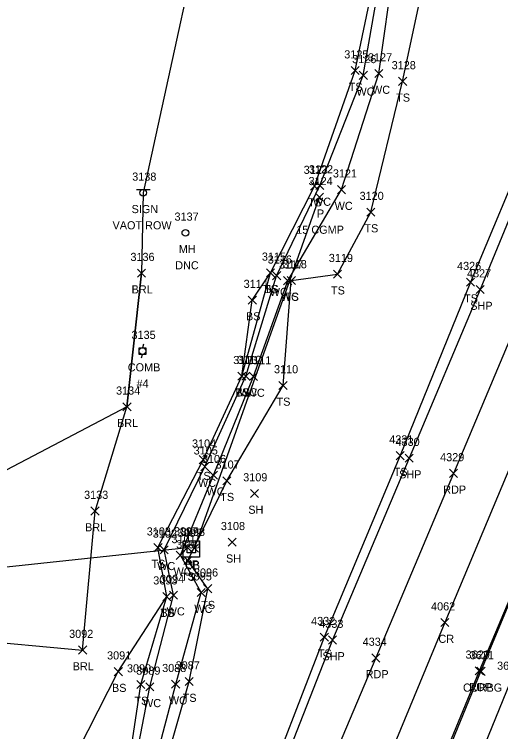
# Model space of a CAD drawing. Extents: x 1623612 to 1625808, y 621345 to 627748.
# Drawn here: x 1624864.8 to 1624984.7, y 626943.7 to 627120.5 of the extents above; entities that cross this region are included whole.
import ezdxf

# ---------------------------------------------------------------- set-up
doc = ezdxf.new("R2010")
doc.units = 0
for name, color, linetype in [('D_A', 7, 'Continuous'), ('D_C', 7, 'Continuous'), ('D_I', 7, 'Continuous'), ('D_TIC', 7, 'Continuous'), ('DCP', 7, 'Continuous'), ('DS', 7, 'Continuous'), ('L_A', 7, 'Continuous'), ('L_I', 7, 'Continuous'), ('L_TIC', 7, 'Continuous'), ('LABL', 7, 'Continuous'), ('LAWE', 7, 'Continuous'), ('LELB', 7, 'Continuous'), ('LSOGP', 7, 'Continuous'), ('P_A', 7, 'Continuous'), ('P_I', 7, 'Continuous'), ('P_TIC', 7, 'Continuous'), ('PET', 7, 'Continuous'), ('PRC', 7, 'Continuous'), ('PSP', 7, 'Continuous'), ('R_A', 7, 'Continuous'), ('R_I', 7, 'Continuous'), ('R_TIC', 7, 'Continuous'), ('RC', 7, 'Continuous'), ('S_A', 7, 'Continuous'), ('S_C', 7, 'Continuous'), ('S_I', 7, 'Continuous'), ('SSGN', 7, 'Continuous'), ('U_A', 7, 'Continuous'), ('U_C', 7, 'Continuous'), ('U_I', 7, 'Continuous'), ('UP', 7, 'Continuous'), ('UUMH', 7, 'Continuous')]:
    doc.layers.add(name, color=color, linetype=linetype)

msp = doc.modelspace()

# ---------------------------------------------------------------- linework, layer by layer
at = {"layer": 'D_TIC'}
for points in [[(1624939.01, 627074.41), (1624941.01, 627076.41)], [(1624941.01, 627074.41), (1624939.01, 627076.41)], [(1624906.5, 626988.07), (1624908.5, 626990.07)], [(1624908.5, 626988.07), (1624906.5, 626990.07)], [(1624908.2, 626987.91), (1624910.2, 626989.91)], [(1624910.2, 626987.91), (1624908.2, 626989.91)]]:
    msp.add_lwpolyline(points, dxfattribs=at)
at = {"layer": 'DCP'}
for points in [[(1624909.2, 626988.91), (1624940.01, 627075.41)], [(1624832.83, 626981.08), (1624907.5, 626989.07)]]:
    msp.add_lwpolyline(points, dxfattribs=at)
at = {"layer": 'DS'}
for p, q in [((1624906.44, 626990.72), (1624910.44, 626990.72)), ((1624906.44, 626986.72), (1624906.44, 626990.72)), ((1624910.44, 626990.72), (1624910.44, 626986.72)), ((1624907.44, 626987.72), (1624907.44, 626989.72)), ((1624907.44, 626989.72), (1624909.44, 626989.72)), ((1624908.44, 626988.72), (1624908.44, 626988.72)), ((1624908.44, 626988.72), (1624908.44, 626988.72)), ((1624909.44, 626989.72), (1624909.44, 626987.72)), ((1624909.44, 626987.72), (1624907.44, 626987.72)), ((1624910.44, 626986.72), (1624906.44, 626986.72))]:
    msp.add_line(p, q, dxfattribs=at)
at = {"layer": 'L_TIC'}
for points in [[(1624947.81, 627105.64), (1624949.81, 627107.64)], [(1624949.81, 627105.64), (1624947.81, 627107.64)], [(1624949.82, 627104.47), (1624951.82, 627106.47)], [(1624951.82, 627104.47), (1624949.82, 627106.47)], [(1624953.66, 627104.91), (1624955.66, 627106.91)], [(1624955.66, 627104.91), (1624953.66, 627106.91)], [(1624959.51, 627102.98), (1624961.51, 627104.98)], [(1624961.51, 627102.98), (1624959.51, 627104.98)], [(1624937.81, 627077.18), (1624939.81, 627079.18)], [(1624939.81, 627077.18), (1624937.81, 627079.18)], [(1624939.1, 627077.31), (1624941.1, 627079.31)], [(1624941.1, 627077.31), (1624939.1, 627079.31)], [(1624944.44, 627076.29), (1624946.44, 627078.29)], [(1624946.44, 627076.29), (1624944.44, 627078.29)], [(1624951.68, 627070.76), (1624953.68, 627072.76)], [(1624953.68, 627070.76), (1624951.68, 627072.76)], [(1624895.18, 627055.71), (1624897.18, 627057.71)], [(1624897.18, 627055.71), (1624895.18, 627057.71)], [(1624926.95, 627055.78), (1624928.95, 627057.78)], [(1624928.95, 627055.78), (1624926.95, 627057.78)], [(1624926.95, 627055.78), (1624928.95, 627057.78)], [(1624928.95, 627055.78), (1624926.95, 627057.78)], [(1624928.46, 627055.07), (1624930.46, 627057.07)], [(1624930.46, 627055.07), (1624928.46, 627057.07)], [(1624931.19, 627053.84), (1624933.19, 627055.84)], [(1624933.19, 627053.84), (1624931.19, 627055.84)], [(1624932.07, 627053.91), (1624934.07, 627055.91)], [(1624934.07, 627053.91), (1624932.07, 627055.91)], [(1624943.45, 627055.45), (1624945.45, 627057.45)], [(1624945.45, 627055.45), (1624943.45, 627057.45)], [(1624976.24, 627053.49), (1624978.24, 627055.49)], [(1624978.24, 627053.49), (1624976.24, 627055.49)], [(1624922.46, 627049.06), (1624924.46, 627051.06)], [(1624924.46, 627049.06), (1624922.46, 627051.06)], [(1624919.9, 627030.29), (1624921.9, 627032.29)], [(1624921.9, 627030.29), (1624919.9, 627032.29)], [(1624919.9, 627030.29), (1624921.9, 627032.29)], [(1624921.9, 627030.29), (1624919.9, 627032.29)], [(1624920.88, 627030.33), (1624922.88, 627032.33)], [(1624922.88, 627030.33), (1624920.88, 627032.33)], [(1624922.76, 627030.22), (1624924.76, 627032.22)], [(1624924.76, 627030.22), (1624922.76, 627032.22)], [(1624930.03, 627028.02), (1624932.03, 627030.02)], [(1624932.03, 627028.02), (1624930.03, 627030.02)], [(1624891.58, 627022.76), (1624893.58, 627024.76)], [(1624893.58, 627022.76), (1624891.58, 627024.76)], [(1624910.37, 627009.71), (1624912.37, 627011.71)], [(1624912.37, 627009.71), (1624910.37, 627011.71)], [(1624958.9, 627010.72), (1624960.9, 627012.72)], [(1624960.9, 627010.72), (1624958.9, 627012.72)], [(1624910.78, 627008), (1624912.78, 627010)], [(1624912.78, 627008), (1624910.78, 627010)], [(1624912.87, 627005.89), (1624914.87, 627007.89)], [(1624914.87, 627005.89), (1624912.87, 627007.89)], [(1624916.17, 627004.53), (1624918.17, 627006.53)], [(1624918.17, 627004.53), (1624916.17, 627006.53)], [(1624923, 627001.38), (1624925, 627003.38)], [(1624925, 627001.38), (1624923, 627003.38)], [(1624883.7, 626997.06), (1624885.7, 626999.06)], [(1624885.7, 626997.06), (1624883.7, 626999.06)], [(1624917.49, 626989.36), (1624919.49, 626991.36)], [(1624919.49, 626989.36), (1624917.49, 626991.36)], [(1624899.22, 626988.03), (1624901.22, 626990.03)], [(1624901.22, 626988.03), (1624899.22, 626990.03)], [(1624900.72, 626987.5), (1624902.72, 626989.5)], [(1624902.72, 626987.5), (1624900.72, 626989.5)], [(1624904.74, 626986.14), (1624906.74, 626988.14)], [(1624906.74, 626986.14), (1624904.74, 626988.14)], [(1624906.55, 626984.86), (1624908.55, 626986.86)], [(1624908.55, 626984.86), (1624906.55, 626986.86)], [(1624911.47, 626977.91), (1624913.47, 626979.91)], [(1624913.47, 626977.91), (1624911.47, 626979.91)], [(1624901.39, 626975.96), (1624903.39, 626977.96)], [(1624903.39, 626975.96), (1624901.39, 626977.96)], [(1624901.39, 626975.96), (1624903.39, 626977.96)], [(1624903.39, 626975.96), (1624901.39, 626977.96)], [(1624903.06, 626976.33), (1624905.06, 626978.33)], [(1624905.06, 626976.33), (1624903.06, 626978.33)], [(1624909.87, 626976.95), (1624911.87, 626978.95)], [(1624911.87, 626976.95), (1624909.87, 626978.95)], [(1624940.21, 626965.96), (1624942.21, 626967.96)], [(1624942.21, 626965.96), (1624940.21, 626967.96)], [(1624880.66, 626962.79), (1624882.66, 626964.79)], [(1624882.66, 626962.79), (1624880.66, 626964.79)], [(1624889.44, 626957.47), (1624891.44, 626959.47)], [(1624891.44, 626957.47), (1624889.44, 626959.47)], [(1624906.9, 626955.01), (1624908.9, 626957.01)], [(1624908.9, 626955.01), (1624906.9, 626957.01)], [(1624895, 626954.28), (1624897, 626956.28)], [(1624897, 626954.28), (1624895, 626956.28)], [(1624897.22, 626953.71), (1624899.22, 626955.71)], [(1624899.22, 626953.71), (1624897.22, 626955.71)], [(1624903.59, 626954.37), (1624905.59, 626956.37)], [(1624905.59, 626954.37), (1624903.59, 626956.37)]]:
    msp.add_lwpolyline(points, dxfattribs=at)
at = {"layer": 'LABL'}
msp.add_lwpolyline([(1624859.42, 627006.38), (1624853.21, 626966.41), (1624881.66, 626963.79), (1624884.7, 626998.06), (1624892.58, 627023.76), (1624896.18, 627056.71)], dxfattribs=at)
at = {"layer": 'LAWE'}
for points in [[(1624811.58, 626698.16), (1624827.83, 626727.45), (1624839.88, 626755.56), (1624854.51, 626791.28), (1624865.19, 626822.17), (1624863.6, 626838.68), (1624877.04, 626871.46), (1624883.44, 626899.54), (1624892.23, 626923.62), (1624898.22, 626954.71), (1624904.06, 626977.33), (1624901.72, 626988.5), (1624911.78, 627009), (1624921.88, 627031.33), (1624929.46, 627056.07), (1624940.1, 627078.31), (1624950.82, 627105.47), (1624955.57, 627132.71)], [(1624813.12, 626697.64), (1624829.59, 626727.14), (1624841.5, 626754.14), (1624857.45, 626791.69), (1624868.43, 626821.34), (1624865.24, 626838.41), (1624879.12, 626871.56), (1624886.48, 626898.01), (1624896.02, 626922.69), (1624904.59, 626955.37), (1624910.87, 626977.95), (1624905.74, 626987.14), (1624913.87, 627006.89), (1624923.76, 627031.22), (1624932.19, 627054.84), (1624945.44, 627077.29), (1624954.66, 627105.91), (1624958.35, 627132.16)]]:
    msp.add_lwpolyline(points, dxfattribs=at)
at = {"layer": 'LELB'}
for points in [[(1625117.58, 627610.59), (1625126.29, 627627.53), (1625142.08, 627635.55), (1625160.44, 627641.5), (1625167.39, 627642.29), (1625171.49, 627634.78), (1625171.84, 627609.93), (1625162.44, 627565.4), (1625151.18, 627523.39), (1625138.76, 627481.8), (1625123.56, 627434.86), (1625108.71, 627391.27), (1625093.72, 627346.01), (1625073.56, 627292.42), (1625057.56, 627253.35), (1625042.11, 627214.64), (1625027.56, 627175.81), (1625010.76, 627135.14), (1624991.97, 627089.62), (1624977.24, 627054.49), (1624959.9, 627011.72), (1624941.21, 626966.96), (1624924.46, 626923.78), (1624902.65, 626871.21)], [(1624882.52, 626691.52), (1624894.84, 626726.31), (1624909.44, 626764.41), (1624928.98, 626811.29), (1624939.98, 626838.67), (1624955.85, 626878.86), (1624972.61, 626920.42), (1624987.1, 626955.93), (1625003.91, 626994.51), (1625020.94, 627031.85), (1625043.24, 627072.63), (1625065.45, 627108.49), (1625090.8, 627145.23), (1625113.09, 627173.27), (1625139.58, 627203.52), (1625166.91, 627231.23), (1625194.44, 627257.76)], [(1624791.67, 626676.9), (1624794.95, 626684.4), (1624803.66, 626685.7), (1624810.97, 626698.09), (1624827.04, 626727.78), (1624829.85, 626737.3), (1624838.75, 626756.24), (1624853.55, 626791.28), (1624863.64, 626822.18), (1624862.75, 626839.21), (1624876.27, 626871.34), (1624882.13, 626900.38), (1624891.36, 626924.56), (1624896, 626955.28), (1624902.39, 626976.96), (1624900.22, 626989.03), (1624911.37, 627010.71), (1624920.9, 627031.29), (1624927.95, 627056.78), (1624938.81, 627078.18), (1624948.81, 627106.64), (1624954.46, 627133.77), (1624968.84, 627171.22)], [(1624797.7, 626668.24), (1624799.8, 626661.88), (1624805.51, 626669.12), (1624797.38, 626675.58), (1624806.6, 626683.77), (1624814.19, 626697.33), (1624830.38, 626726.7), (1624842.3, 626753.26), (1624860.53, 626793.33), (1624869.62, 626820.05), (1624866.48, 626837.78), (1624879.85, 626871.28), (1624887.32, 626897.26), (1624898.32, 626922.37), (1624907.9, 626956.01), (1624912.47, 626978.91), (1624907.55, 626985.86), (1624917.17, 627005.53), (1624931.03, 627029.02), (1624933.07, 627054.91), (1624944.45, 627056.45), (1624952.68, 627071.76), (1624960.51, 627103.98), (1624966.27, 627131.21)], [(1624920.9, 627031.29), (1624923.46, 627050.06), (1624927.95, 627056.78)], [(1624853.55, 626791.28), (1624856.01, 626820.04), (1624856.39, 626843.01), (1624858.26, 626873.07), (1624866.54, 626905.59), (1624875.61, 626929.39), (1624890.44, 626958.47), (1624902.39, 626976.96)]]:
    msp.add_lwpolyline(points, dxfattribs=at)
at = {"layer": 'LSOGP'}
msp.add_lwpolyline([(1624915.57, 627163.54), (1624896.56, 627076.5), (1624896.18, 627056.71), (1624892.58, 627023.76), (1624859.42, 627006.38), (1624857.36, 627007.43), (1624844.79, 627005.89), (1624844.65, 627005.84), (1624831.84, 626981.48), (1624823.33, 626945.82), (1624823.32, 626945.57), (1624824.67, 626942.88), (1624817.5, 626921.76), (1624817.2, 626921.82), (1624799.85, 626881.95), (1624797.4, 626842.57), (1624799.71, 626787.21), (1624789.17, 626757.26), (1624765.61, 626718.87), (1624765.58, 626718.79), (1624761.3, 626706.88), (1624751.21, 626696.18), (1624744.62, 626671.95)], dxfattribs=at)
at = {"layer": 'P_TIC'}
for points in [[(1624978.64, 627051.66), (1624980.64, 627053.66)], [(1624980.64, 627051.66), (1624978.64, 627053.66)], [(1624961.1, 627010.11), (1624963.1, 627012.11)], [(1624963.1, 627010.11), (1624961.1, 627012.11)], [(1624972.02, 627006.34), (1624974.02, 627008.34)], [(1624974.02, 627006.34), (1624972.02, 627008.34)], [(1624969.9, 626969.56), (1624971.9, 626971.56)], [(1624971.9, 626969.56), (1624969.9, 626971.56)], [(1624942.22, 626965.27), (1624944.22, 626967.27)], [(1624944.22, 626965.27), (1624942.22, 626967.27)], [(1624952.91, 626960.84), (1624954.91, 626962.84)], [(1624954.91, 626960.84), (1624952.91, 626962.84)], [(1624978.42, 626957.68), (1624980.42, 626959.68)], [(1624980.42, 626957.68), (1624978.42, 626959.68)]]:
    msp.add_lwpolyline(points, dxfattribs=at)
at = {"layer": 'PET'}
for points in [[(1625206.33, 627724.86), (1625199.6, 627692.91), (1625193.17, 627661.68), (1625188.24, 627640.17), (1625180.71, 627608.77), (1625169.69, 627563.96), (1625159.07, 627522.64), (1625146.96, 627479.05), (1625132.51, 627431.94), (1625118, 627388.24), (1625102.92, 627344.15), (1625083.29, 627289.12), (1625068.58, 627249.13), (1625054.12, 627210.14), (1625039.48, 627171.95), (1625022.81, 627129.96), (1625004.72, 627084.82), (1624989.96, 627047.61), (1624973.02, 627007.34), (1624953.91, 626961.84), (1624936.28, 626920.12), (1624914, 626865.85)], [(1624766.73, 626402.72), (1624780.64, 626437.98), (1624798.05, 626480.06), (1624815.81, 626524.2), (1624827.52, 626552.84), (1624846.03, 626598.35), (1624859.48, 626631.2), (1624866.7, 626649.12), (1624872.17, 626667.17), (1624878.33, 626693.72), (1624888.34, 626729.13), (1624901.95, 626767.65), (1624921.26, 626815.38), (1624932.49, 626843.12), (1624948.41, 626882.32), (1624965.05, 626923.7), (1624979.42, 626958.68), (1624996.36, 626998.74), (1625014.07, 627035.12), (1625037.87, 627077.32), (1625060.67, 627111.97), (1625086.82, 627148.78)]]:
    msp.add_lwpolyline(points, dxfattribs=at)
at = {"layer": 'PRC'}
msp.add_lwpolyline([(1625061.45, 627135.11), (1625041.85, 627107.05), (1625027.32, 627085.12), (1625005.83, 627047.76), (1624988.6, 627012.73), (1624970.9, 626970.56), (1624952.4, 626925.97), (1624936.27, 626886.18), (1624924.41, 626857.94)], dxfattribs=at)
at = {"layer": 'PSP'}
msp.add_lwpolyline([(1625202.1, 627725.32), (1625195.96, 627694.21), (1625188, 627662.93), (1625183.67, 627642.12), (1625177.07, 627609.37), (1625166.09, 627564.66), (1625155.25, 627523.42), (1625142.64, 627480.35), (1625127.98, 627433.51), (1625113.82, 627390.59), (1625097.55, 627345.36), (1625089.4, 627323.43), (1625076.63, 627290.83), (1625061.58, 627252.06), (1625046.28, 627213.21), (1625030.85, 627174.53), (1625013.15, 627134.16), (1624994.52, 627088.86), (1624979.64, 627052.66), (1624962.1, 627011.11), (1624943.22, 626966.27), (1624926.4, 626923.35), (1624904.99, 626870.39)], dxfattribs=at)
at = {"layer": 'R_TIC'}
for points in [[(1624978.81, 626957.53), (1624980.81, 626959.53)], [(1624980.81, 626957.53), (1624978.81, 626959.53)]]:
    msp.add_lwpolyline(points, dxfattribs=at)
at = {"layer": 'RC'}
msp.add_lwpolyline([(1624767.13, 626402.39), (1624781.22, 626437.68), (1624798.28, 626479.82), (1624816.29, 626523.98), (1624827.95, 626552.72), (1624846.41, 626598.09), (1624859.85, 626631.15), (1624867.05, 626649.04), (1624872.5, 626667.1), (1624878.6, 626693.46), (1624888.65, 626729.07), (1624902.23, 626767.49), (1624921.49, 626815.28), (1624932.62, 626843.03), (1624948.65, 626882.09), (1624965.45, 626923.58), (1624979.81, 626958.53), (1624996.62, 626998.96), (1625014.22, 627035.04), (1625038.15, 627077.1), (1625060.78, 627111.92), (1625087.16, 627148.54)], dxfattribs=at)
at = {"layer": 'SSGN'}
for p, q in [((1624894.94, 627077.35), (1624898.27, 627077.35)), ((1624896.58, 627076.52), (1624896.58, 627076.52))]:
    msp.add_line(p, q, dxfattribs=at)
msp.add_circle((1624896.58, 627076.52), 0.833, dxfattribs=at)
at = {"layer": 'UP'}
for p, q in [((1624895.56, 627036.66), (1624895.56, 627038.32)), ((1624895.56, 627038.32), (1624897.22, 627038.32)), ((1624896.64, 627039.16), (1624896.39, 627038.32)), ((1624897.22, 627038.32), (1624897.22, 627036.66)), ((1624897.22, 627036.66), (1624895.56, 627036.66)), ((1624896.14, 627035.82), (1624896.39, 627036.66)), ((1624896.39, 627037.49), (1624896.39, 627037.49))]:
    msp.add_line(p, q, dxfattribs=at)
msp.add_circle((1624896.39, 627037.49), 0.833, dxfattribs=at)
at = {"layer": 'UUMH'}
for p, q in [((1624906.98, 627066.64), (1624906.98, 627066.64)), ((1624907.82, 627066.64), (1624907.82, 627066.64))]:
    msp.add_line(p, q, dxfattribs=at)
msp.add_circle((1624906.98, 627066.64), 0.833, dxfattribs=at)

# ---------------------------------------------------------------- texts
at = {"layer": 'D_A'}
for s, p in [('P', (1624939.39, 627070.41)), ('CB', (1624906.88, 626983.72)), ('P', (1624906.88, 626984.07)), ('P', (1624908.58, 626983.91))]:
    msp.add_text(s, height=2, dxfattribs=at).set_placement(p)
at = {"layer": 'D_C'}
msp.add_text('15 CGMP', height=2, dxfattribs=at).set_placement((1624934.3, 627066.41))
at = {"layer": 'D_I'}
for s, p in [('3124', (1624937.32, 627078.41)), ('3097', (1624904.17, 626992.07)), ('3098', (1624905.86, 626991.91)), ('3099', (1624905.1, 626991.72))]:
    msp.add_text(s, height=2, dxfattribs=at).set_placement(p)
at = {"layer": 'L_A'}
for s, p in [('TS', (1624947.22, 627101.64)), ('WC', (1624949.13, 627100.47)), ('WC', (1624952.97, 627100.91)), ('TS', (1624958.92, 627098.98)), ('TS', (1624937.22, 627073.18)), ('WC', (1624938.41, 627073.31)), ('WC', (1624943.75, 627072.29)), ('TS', (1624951.09, 627066.76)), ('BRL', (1624893.72, 627051.71)), ('TS', (1624926.36, 627051.78)), ('BS', (1624926.39, 627051.78)), ('WC', (1624927.76, 627051.07)), ('TS', (1624942.86, 627051.45)), ('WC', (1624930.5, 627049.84)), ('TS', (1624931.48, 627049.91)), ('TS', (1624975.64, 627049.49)), ('BS', (1624921.9, 627045.06)), ('TS', (1624919.3, 627026.29)), ('BS', (1624919.34, 627026.29)), ('WC', (1624920.19, 627026.33)), ('WC', (1624922.07, 627026.22)), ('TS', (1624929.44, 627024.02)), ('BRL', (1624890.13, 627018.76)), ('TS', (1624958.31, 627006.72)), ('TS', (1624909.78, 627005.71)), ('WC', (1624910.09, 627004)), ('WC', (1624912.18, 627001.89)), ('TS', (1624915.58, 627000.53)), ('SH', (1624922.48, 626997.38)), ('BRL', (1624882.25, 626993.06)), ('SH', (1624916.98, 626985.36)), ('TS', (1624898.63, 626984.03)), ('WC', (1624900.02, 626983.5)), ('WC', (1624904.05, 626982.14)), ('TS', (1624905.96, 626980.86)), ('WC', (1624909.18, 626972.95)), ('TS', (1624910.88, 626973.91)), ('TS', (1624900.8, 626971.96)), ('BS', (1624900.83, 626971.96)), ('WC', (1624902.36, 626972.33)), ('TS', (1624939.62, 626961.96)), ('BRL', (1624879.2, 626958.79)), ('BS', (1624888.88, 626953.47)), ('TS', (1624894.41, 626950.28)), ('WC', (1624896.53, 626949.71)), ('WC', (1624902.9, 626950.37)), ('TS', (1624906.31, 626951.01))]:
    msp.add_text(s, height=2, dxfattribs=at).set_placement(p)
at = {"layer": 'L_I'}
for s, p in [('3125', (1624946.12, 627109.64)), ('3127', (1624951.97, 627108.91)), ('3126', (1624948.07, 627108.47)), ('3128', (1624957.81, 627106.98)), ('3123', (1624936.12, 627081.18)), ('3122', (1624937.41, 627081.31)), ('3121', (1624943.32, 627080.29)), ('3120', (1624949.9, 627074.76)), ('3136', (1624893.43, 627059.71)), ('3115', (1624925.82, 627059.78)), ('3115', (1624925.82, 627059.78)), ('3116', (1624927.27, 627059.07)), ('3119', (1624942.31, 627059.45)), ('3117', (1624930.06, 627057.84)), ('3118', (1624930.95, 627057.91)), ('4326', (1624973.92, 627057.49)), ('3114', (1624921.33, 627053.06)), ('3113', (1624918.77, 627034.29)), ('3113', (1624918.77, 627034.29)), ('3112', (1624919.76, 627034.33)), ('3111', (1624922.2, 627034.22)), ('3110', (1624928.81, 627032.02)), ('3134', (1624889.89, 627026.76)), ('3104', (1624908.6, 627013.71)), ('4331', (1624957.21, 627014.72)), ('3105', (1624909.01, 627012)), ('3106', (1624911.05, 627009.89)), ('3107', (1624914.4, 627008.53)), ('3109', (1624921.22, 627005.38)), ('3133', (1624882.01, 627001.06)), ('3103', (1624897.45, 626992.03)), ('3108', (1624915.72, 626993.36)), ('3102', (1624898.94, 626991.5)), ('3101', (1624903.54, 626990.14)), ('3100', (1624904.69, 626988.86)), ('3096', (1624909.08, 626981.91)), ('3093', (1624899.05, 626979.96)), ('3093', (1624899.05, 626979.96)), ('3094', (1624900.72, 626980.33)), ('3095', (1624907.53, 626980.95)), ('4332', (1624937.95, 626969.96)), ('3092', (1624878.32, 626966.79)), ('3091', (1624887.67, 626961.47)), ('3090', (1624892.58, 626958.28)), ('3088', (1624901.25, 626958.37)), ('3087', (1624904.57, 626959.01)), ('3622', (1624983.79, 626958.93)), ('3089', (1624894.87, 626957.71))]:
    msp.add_text(s, height=2, dxfattribs=at).set_placement(p)
at = {"layer": 'P_A'}
for s, p in [('SHP', (1624977.17, 627047.66)), ('SHP', (1624959.64, 627006.11)), ('RDP', (1624970.51, 627002.34)), ('CR', (1624969.33, 626965.56)), ('SHP', (1624940.75, 626961.27)), ('RDP', (1624951.4, 626956.84)), ('RDP', (1624976.9, 626953.68))]:
    msp.add_text(s, height=2, dxfattribs=at).set_placement(p)
at = {"layer": 'P_I'}
for s, p in [('4327', (1624976.38, 627055.66)), ('4330', (1624958.76, 627014.11)), ('4329', (1624969.75, 627010.34)), ('4062', (1624967.51, 626973.56)), ('4333', (1624939.96, 626969.27)), ('4334', (1624950.65, 626964.84)), ('3620', (1624976.02, 626961.68))]:
    msp.add_text(s, height=2, dxfattribs=at).set_placement(p)
at = {"layer": 'R_A'}
msp.add_text('CURBG', height=2, dxfattribs=at).set_placement((1624975.39, 626953.53))
at = {"layer": 'R_I'}
msp.add_text('3621', height=2, dxfattribs=at).set_placement((1624977.07, 626961.53))
at = {"layer": 'S_A'}
msp.add_text('SIGN', height=2, dxfattribs=at).set_placement((1624893.72, 627071.5))
at = {"layer": 'S_C'}
msp.add_text('VAOT ROW', height=2, dxfattribs=at).set_placement((1624889.02, 627067.5))
at = {"layer": 'S_I'}
msp.add_text('3138', height=2, dxfattribs=at).set_placement((1624893.87, 627079.5))
at = {"layer": 'U_A'}
for s, p in [('MH', (1624905.35, 627061.64)), ('COMB', (1624892.78, 627032.49))]:
    msp.add_text(s, height=2, dxfattribs=at).set_placement(p)
at = {"layer": 'U_C'}
for s, p in [('DNC', (1624904.47, 627057.64)), ('#4', (1624894.93, 627028.49))]:
    msp.add_text(s, height=2, dxfattribs=at).set_placement(p)
at = {"layer": 'U_I'}
for s, p in [('3137', (1624904.29, 627069.64)), ('3135', (1624893.7, 627040.49))]:
    msp.add_text(s, height=2, dxfattribs=at).set_placement(p)

doc.saveas('drawing.dxf')
